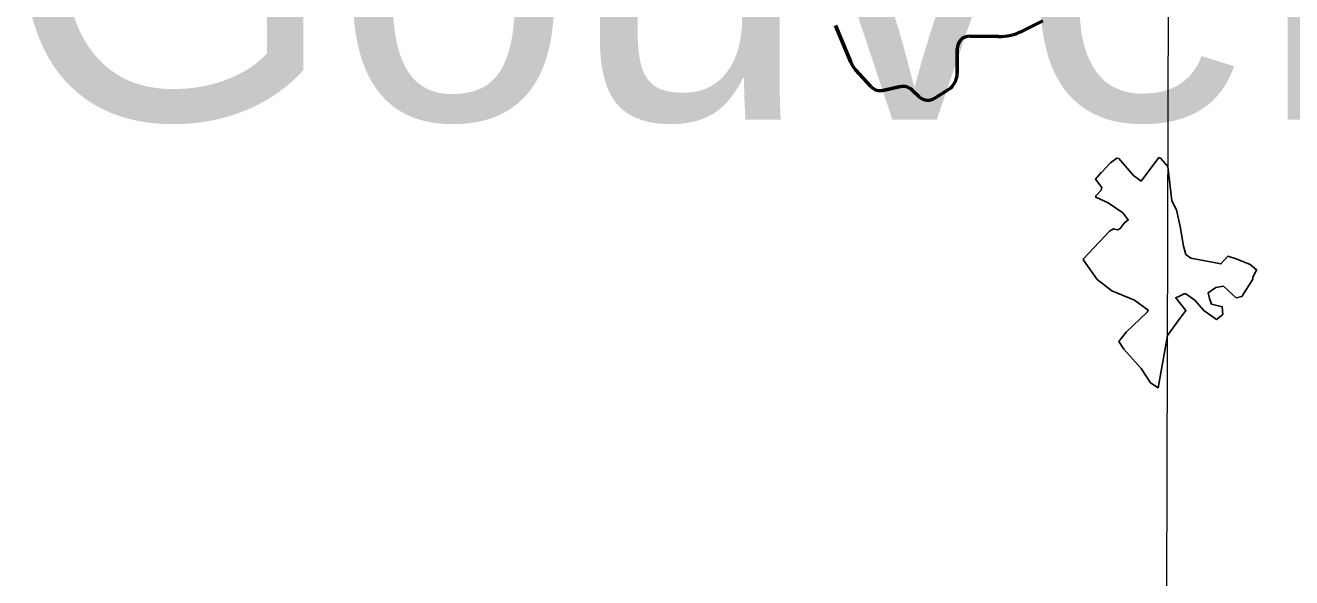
# Model space of a CAD drawing. Extents: x 553962 to 842807, y 8883888 to 9032388.
# Drawn here: x 800547 to 802535, y 9016509 to 9017375 of the extents above; entities that cross this region are included whole.
import ezdxf

# ---------------------------------------------------------------- set-up
doc = ezdxf.new("R2010")
doc.units = 0
doc.header["$LTSCALE"] = 160
doc.layers.add('60', color=7, linetype='Continuous', lineweight=13)

msp = doc.modelspace()

# ---------------------------------------------------------------- linework, layer by layer
at = {"layer": '60', "lineweight": 53}
for p, q in [((801819, 9017375), (801842.8, 9017317.1)), ((801842.8, 9017317.1), (801819, 9017375)), ((802112.1, 9017366.1), (802144.2, 9017382.3)), ((802144.2, 9017382.3), (802112.1, 9017366.1)), ((802009.9, 9017299.6), (802009.8, 9017338.1)), ((802009.8, 9017338.1), (802009.9, 9017299.6)), ((801850.5, 9017305.2), (801874.6, 9017279.1)), ((801874.6, 9017279.1), (801850.5, 9017305.2)), ((801893.4, 9017273.1), (801921, 9017278.9)), ((801921, 9017278.9), (801893.4, 9017273.1)), ((801938.9, 9017273.8), (801950.2, 9017263)), ((801950.2, 9017263), (801938.9, 9017273.8)), ((801974.8, 9017260.7), (801996.1, 9017274.3)), ((801996.1, 9017274.3), (801974.8, 9017260.7))]:
    msp.add_line(p, q, dxfattribs=at)
at = {"layer": '60'}
msp.add_lwpolyline([(802359.2, 9023957.9), (802336.2, 9015740), (802314.5, 9008398.2)], dxfattribs=at)
at = {"layer": '60', "lineweight": 53}
for points in [[(802030, 9017358.1), (802073.9, 9017357.6), (802075.3, 9017357.6)], [(802075.3, 9017357.6), (802073.9, 9017357.6), (802030, 9017358.1)]]:
    msp.add_lwpolyline(points, dxfattribs=at)
at = {"layer": '60', "lineweight": 25}
for points in [[(802340.2, 9017153.5), (802329, 9017167), (802326.4, 9017167.6), (802298.5, 9017130.7), (802286.6, 9017139.8), (802263.5, 9017166.3), (802260.2, 9017167), (802250.5, 9017159.7), (802236.2, 9017144.3), (802236.6, 9017144.7)], [(802339.8, 9016889), (802354.9, 9016909.9), (802368.8, 9016927.9), (802352.9, 9016947.9), (802359.9, 9016950.9), (802365.9, 9016953.9), (802368.8, 9016953.9), (802382.8, 9016943.9), (802396.8, 9016927.9), (802416.8, 9016913.9), (802426.8, 9016921.9), (802425.8, 9016933.9), (802408.8, 9016937.9), (802405.8, 9016946.9), (802403.8, 9016955.9), (802415.8, 9016963.9), (802427.8, 9016965.9), (802447.8, 9016947.9), (802456.8, 9016949.9), (802473.8, 9016976.9), (802473.8, 9016979.9), (802479.8, 9016991.9), (802469.8, 9016999.9), (802447.8, 9017008.9), (802434.8, 9017012.9), (802423.8, 9017000.9), (802398.8, 9017005.9), (802376.8, 9017009.9), (802368.8, 9017015.9), (802364.9, 9017028.9), (802359.9, 9017059.9), (802353.9, 9017085.9), (802346.9, 9017099.9), (802340.2, 9017153.5)], [(802236.6, 9017144.7), (802226.9, 9017133.8), (802236.9, 9017120.7), (802236, 9017116.7), (802227.2, 9017107.8), (802227.2, 9017105.6), (802246.8, 9017096.5), (802269.6, 9017081.1), (802278.2, 9017070), (802272, 9017064.9), (802265.7, 9017056.4), (802261.8, 9017054.2), (802255.1, 9017056.1), (802248.8, 9017052.5), (802208, 9017009), (802207.9, 9017006.8), (802229.6, 9016976.3), (802252.5, 9016958.8), (802287.9, 9016943.9), (802309.7, 9016928.6), (802308.2, 9016925.1), (802275.2, 9016894), (802263.8, 9016879.5), (802271.6, 9016867.3), (802298.5, 9016837.1), (802313.2, 9016814.3), (802325.1, 9016806.7), (802339.8, 9016889)]]:
    msp.add_lwpolyline(points, dxfattribs=at)
at = {"layer": '60', "lineweight": 53}
for centre, radius, start, end in [((802029.8, 9017338.1), 20, 89.326, 180.122), ((802029.8, 9017338.1), 20, 89.326, 180.122), ((802076.2, 9017437.6), 80, 269.326, 296.6895), ((802076.2, 9017437.6), 80, 269.326, 296.6895), ((801879.8, 9017332.4), 40, 202.3647, 222.7956), ((801879.8, 9017332.4), 40, 202.3647, 222.7956), ((801979.9, 9017299.6), 30, 302.7566, 0.122), ((801979.9, 9017299.6), 30, 302.7566, 0.122), ((801889.3, 9017292.7), 20, 222.7956, 281.8955), ((801889.3, 9017292.7), 20, 222.7956, 281.8955), ((801925.1, 9017259.3), 20, 46.4119, 101.8955), ((801925.1, 9017259.3), 20, 46.4119, 101.8955), ((801964, 9017277.5), 20, 226.4119, 302.7566), ((801964, 9017277.5), 20, 226.4119, 302.7566)]:
    msp.add_arc(centre, radius, start, end, dxfattribs=at)

# ---------------------------------------------------------------- texts
at = {"layer": '60'}
msp.add_text('Gouveia', height=500, dxfattribs=at).set_placement((800513.8, 9017227.2))

doc.saveas('drawing.dxf')
